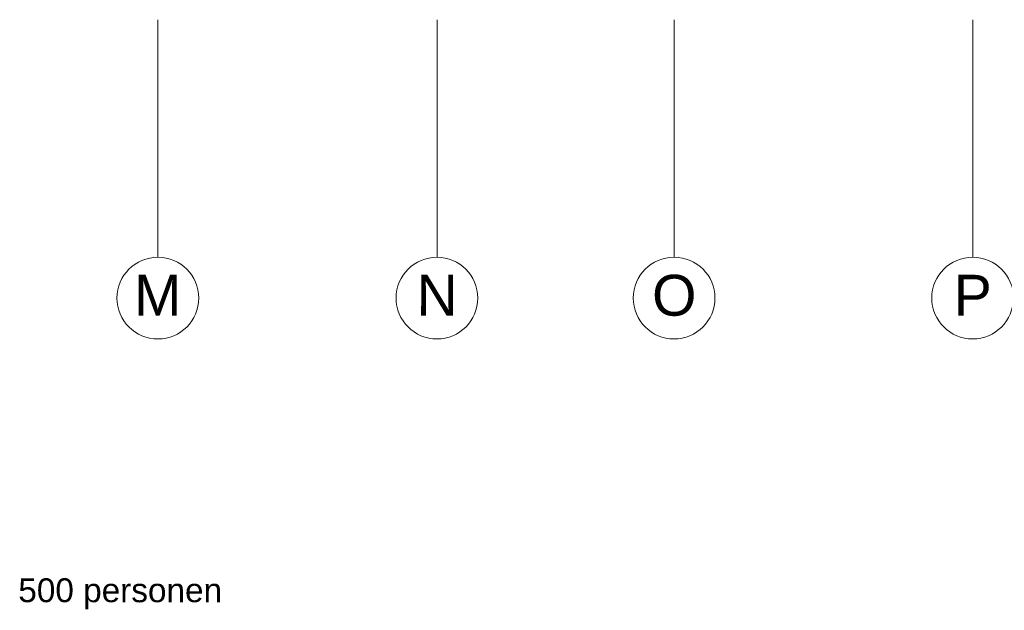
# Model space of a CAD drawing. Header units: millimetres. Extents: x -13022 to 1371524, y -38729 to 632593.
# Tile 314 of 381: x 779069 to 793517, y 561716 to 570383. Entities that reach past the tile are written whole.
import ezdxf
from ezdxf.enums import TextEntityAlignment as Align
from ezdxf.lldxf.tags import DXFTag

# ---------------------------------------------------------------- set-up
doc = ezdxf.new("R2010")
doc.units = ezdxf.units.MM
doc.header["$LTSCALE"] = 35
doc.layers.add('A LIJN 1', color=1, linetype='Continuous', lineweight=20)
doc.styles.add('Arial20', font='arial.ttf', dxfattribs={"height": 0.18})
doc.styles.add('Arial6', font='arial.ttf', dxfattribs={"height": 0.18})
tags = doc.linetypes.add('DIVIDE2', pattern=[0.625, 0.25, -0.125, 0, -0.125, 0, -0.125]).pattern_tags.tags
tags[14:15] = [DXFTag(74, 4), DXFTag(75, 0), DXFTag(340, '0'), DXFTag(46, 1.0), DXFTag(50, 0.0), DXFTag(44, 0.0), DXFTag(45, 0.0)]
tags[12:13] = [DXFTag(74, 4), DXFTag(75, 0), DXFTag(340, '0'), DXFTag(46, 1.0), DXFTag(50, 0.0), DXFTag(44, 0.0), DXFTag(45, 0.0)]
tags[10:11] = [DXFTag(74, 4), DXFTag(75, 0), DXFTag(340, '0'), DXFTag(46, 1.0), DXFTag(50, 0.0), DXFTag(44, 0.0), DXFTag(45, 0.0)]
tags[8:9] = [DXFTag(74, 4), DXFTag(75, 0), DXFTag(340, '0'), DXFTag(46, 1.0), DXFTag(50, 0.0), DXFTag(44, 0.0), DXFTag(45, 0.0)]
tags[6:7] = [DXFTag(74, 4), DXFTag(75, 0), DXFTag(340, '0'), DXFTag(46, 1.0), DXFTag(50, 0.0), DXFTag(44, 0.0), DXFTag(45, 0.0)]
tags[4:5] = [DXFTag(74, 4), DXFTag(75, 0), DXFTag(340, '0'), DXFTag(46, 1.0), DXFTag(50, 0.0), DXFTag(44, 0.0), DXFTag(45, 0.0)]

msp = doc.modelspace()

# ---------------------------------------------------------------- linework, layer by layer
at = {"layer": 'A LIJN 1', "color": 1, "linetype": 'DIVIDE2'}
for p, q in [((781094.16, 570382.863), (781094.16, 566897.871)), ((785194.165, 570382.863), (785194.165, 566897.871)), ((788674.161, 570382.863), (788674.161, 566897.871)), ((793054.656, 570382.863), (793054.656, 566897.871))]:
    msp.add_line(p, q, dxfattribs=at)
at = {"layer": 'A LIJN 1', "color": 2, "linetype": 'Continuous', "lineweight": 0}
for centre, major_axis, ratio, start_param, end_param in [((781097.173, 566297.824), (-600.378, 0.36), 0.999370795, -1.570791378, 4.71238362), ((785191.735, 566297.871), (0.36, 600), 0.999717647, 0.00000562, 6.283180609), ((788671.733, 566297.871), (0.36, 600), 0.999712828, 0.000005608, 6.283180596), ((793052.227, 566297.871), (0.36, 600), 0.999712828, 0.000005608, 6.283180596)]:
    msp.add_ellipse(centre, major_axis=major_axis, ratio=ratio, start_param=start_param, end_param=end_param, dxfattribs=at)

# ---------------------------------------------------------------- texts
at = {"layer": 'A LIJN 1', "style": 'Arial20', "oblique": 360}
msp.add_text('O', height=600, rotation=359.9654666, dxfattribs=at).set_placement((788674.161, 566039.303), align=Align.CENTER)
at = {"layer": 'A LIJN 1', "style": 'Arial20'}
for s, p in [('M', (781094.16, 566039.303)), ('N', (785194.157, 566039.303)), ('P', (793054.656, 566039.303))]:
    msp.add_text(s, height=600, rotation=359.9654666, dxfattribs=at).set_placement(p, align=Align.CENTER)
at = {"layer": 'A LIJN 1', "linetype": 'ByBlock', "style": 'Arial6'}
msp.add_text('Deze verdieping herbergt gelijktijdig maximaal 500 personen', height=349.99999, dxfattribs=at).set_placement((768940.339, 561835.552))

doc.saveas('drawing.dxf')
